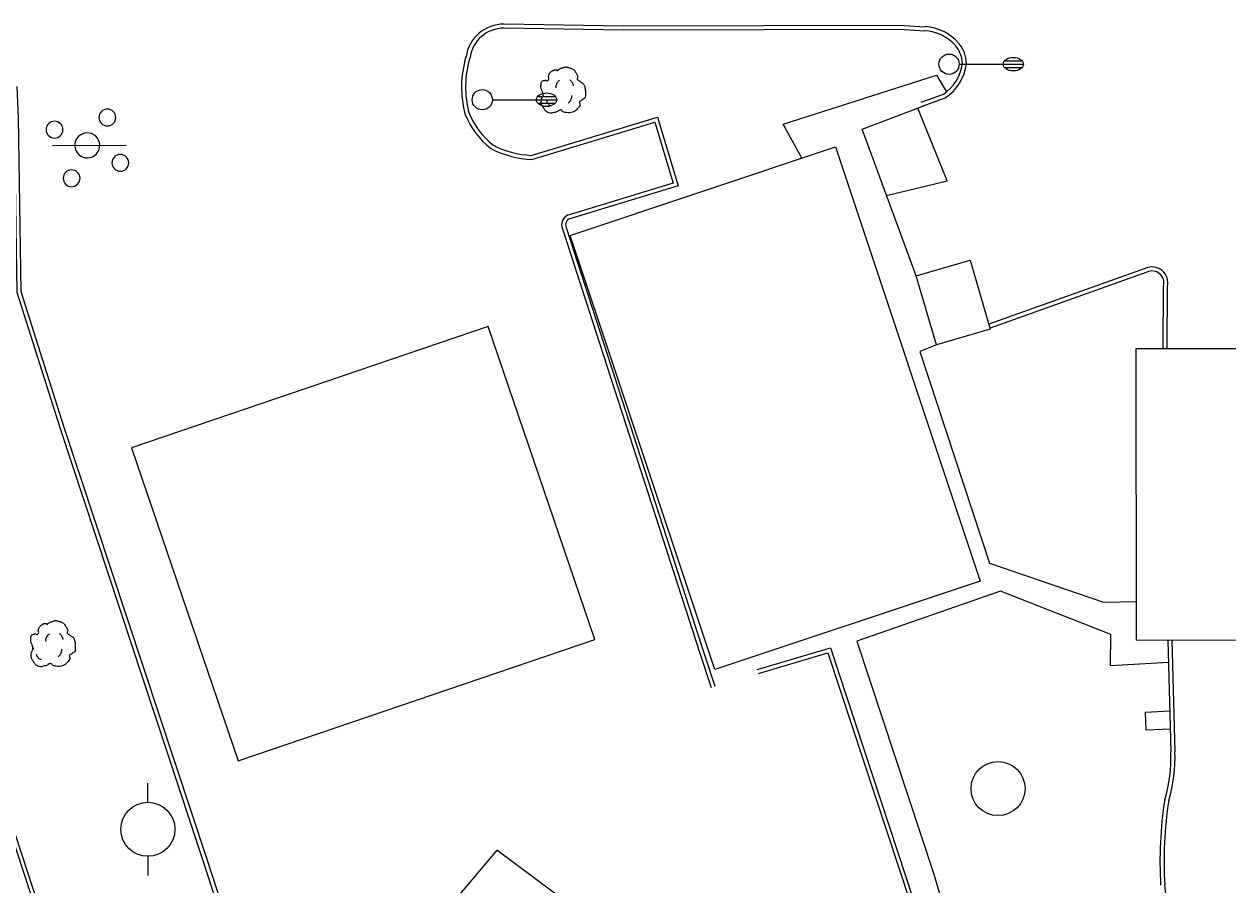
# Model space of a CAD drawing. Extents: x 2145380 to 2157287, y 139568 to 149130.
# Drawn here: x 2147327.9 to 2147505.9, y 143297.9 to 143425.2 of the extents above; entities that cross this region are included whole.
import ezdxf

# ---------------------------------------------------------------- set-up
doc = ezdxf.new("R2010")
doc.units = 0
for name, color, linetype in [('TOPO_Building', 7, 'Continuous'), ('TOPO_Concrete', 7, 'Continuous'), ('TOPO_Curb Back', 7, 'Continuous'), ('TOPO_Fence', 7, 'Continuous'), ('TOPO_Light Pole', 7, 'Continuous'), ('TOPO_Misc', 7, 'Continuous'), ('TOPO_Misc Line', 7, 'Continuous'), ('TOPO_Power Pole', 7, 'Continuous'), ('TOPO_Sidewalk', 7, 'Continuous'), ('TOPO_Sign', 7, 'Continuous'), ('TOPO_Tree', 7, 'Continuous'), ('TOPO_Wall Freestanding', 7, 'Continuous')]:
    doc.layers.add(name, color=color, linetype=linetype)

# ---------------------------------------------------------------- blocks, each defined once
blk = doc.blocks.new('POST')
at = {"layer": 'TOPO_Misc'}
for start, end in [(90, 180), (180, 270), (360, 90), (270, 0)]:
    blk.add_arc((-0.01, 0.03), 3.16, start, end, dxfattribs=at)
blk = doc.blocks.new('LP')
at = {"layer": 'TOPO_Light Pole'}
blk.add_line((3.81, 0), (20.32, 0), dxfattribs=at)
for points in [[(20.32, 0), (27.94, 0)], [(20.32, 0), (23.5, 0)], [(20.83, 1.27), (27.43, 1.27)], [(20.83, 1.27), (23.5, 1.27)], [(23.71, 1.27), (27.43, 1.27)], [(23.71, 0), (27.94, 0)], [(20.83, -1.27), (27.43, -1.27)], [(20.83, -1.27), (23.5, -1.27)], [(23.71, -1.27), (27.43, -1.27)]]:
    blk.add_lwpolyline(points, dxfattribs=at)
blk.add_circle((0, 0), 3.81, dxfattribs=at)
blk.add_ellipse((24.13, 0), major_axis=(3.81, 0), ratio=0.666667, dxfattribs=at)
blk = doc.blocks.new('TREE')
at = {"layer": 'TOPO_Tree'}
for points in [[(-14.07, -0.4), (-14.17, 0.5), (-14.37, 1.38), (-14.6, 2.25), (-14.84, 3.17), (-15.47, 3.96), (-15.66, 4.9), (-15.8, 5.59), (-15.71, 6.31), (-15.66, 7.01), (-15.6, 7.91), (-15.72, 8.8), (-15.13, 9.66), (-14.62, 10.42), (-13.76, 10.49), (-13.02, 10.72), (-12.18, 10.98), (-11.06, 10), (-10.37, 10.72), (-9.4, 11.74), (-10.29, 13.28), (-9.84, 14.42), (-9.56, 15.15), (-9.32, 15.89), (-8.78, 16.54), (-8.18, 17.26), (-7.5, 17.68), (-6.67, 18.13), (-6.14, 18.41), (-5.61, 18.61), (-5.08, 18.66), (-4.55, 18.71), (-4.02, 18.54), (-3.49, 18.13)], [(-3.49, 17.6), (-3.07, 18.27), (-2.58, 18.8), (-1.9, 19.19), (-1.05, 19.68), (-0.19, 19.96), (0.74, 20.24), (1.62, 20.51), (2.51, 20.82), (3.39, 20.77), (4.1, 20.73), (4.8, 20.47), (5.51, 20.24), (6.43, 19.95), (7.32, 19.73), (8.15, 19.19), (9.36, 18.4), (10.02, 17.21), (10.8, 16.01), (11.24, 15.33), (11.58, 14.62), (11.86, 13.89), (12.17, 13.08), (11.37, 12.02), (11.86, 11.25), (12, 11.03), (12.18, 10.86), (12.39, 10.72), (12.91, 10.35), (13.45, 10.02), (13.97, 9.66), (14.7, 9.16), (15.41, 8.68), (16.09, 8.07), (16.7, 7.53), (16.93, 6.73), (17.15, 5.95), (17.59, 4.38), (17.71, 2.77), (17.68, 1.19), (17.65, -0.25), (17.83, -2.22), (16.62, -3.04), (15.47, -3.83), (14.31, -4.58), (13.16, -5.35)], [(-4.21, 5.09), (-4.46, 6.09), (-4.3, 7.21), (-3.84, 8.21), (-3.33, 9.34), (-2.71, 10.27), (-1.64, 10.97)], [(5.89, 11.15), (6.5, 10.68), (6.96, 10.17), (7.36, 9.5), (7.93, 8.56), (8.31, 7.6), (8.46, 6.56)], [(13.16, -5.34), (13.25, -5.81), (13.36, -6.28), (13.45, -6.75), (13.76, -8.52), (12.24, -10.03), (10.8, -11.51), (9.98, -12.34), (9.13, -12.77), (8.15, -13.1), (5.97, -13.83), (3.32, -13.56), (1.27, -13.1), (0.49, -12.92), (-0.06, -11.44), (-0.84, -11.51), (-2.04, -11.61), (-3.28, -12.78), (-4.55, -13.1), (-6.06, -13.47), (-7.77, -14.03), (-9.31, -13.62), (-11.36, -13.09), (-12.84, -11.41), (-14.07, -9.39), (-15.32, -7.35), (-15.61, -5.13), (-15.13, -3.04), (-14.87, -1.89), (-13.91, -0.75), (-13.54, 0.13)], [(-11.38, -4.46), (-11.47, -5.41), (-11.03, -6.32), (-10.09, -7.22), (-9.3, -7.97), (-8.49, -8.26), (-7.7, -8.14)], [(4.79, -6.29), (5.71, -5.66), (6.3, -4.92), (6.81, -3.91), (7.36, -2.81), (7.63, -1.7), (7.54, -0.6)]]:
    blk.add_open_spline(points, degree=3, dxfattribs=at)
blk = doc.blocks.new('POWPOL')
at = {"layer": 'TOPO_Power Pole'}
for p, q in [((0, 10.16), (0, 17.34)), ((0, -10.16), (0, -17.34))]:
    blk.add_line(p, q, dxfattribs=at)
blk.add_circle((0, 0), 10.16, dxfattribs=at)

msp = doc.modelspace()

# ---------------------------------------------------------------- linework, layer by layer
at = {"layer": 'TOPO_Building'}
for points in [[(2147470.71, 143380.09), (2147462.74, 143377.77), (2147459.76, 143388.01), (2147467.74, 143390.33)], [(2147396.47, 143380.5), (2147343.76, 143362.56), (2147359.52, 143316.28), (2147412.23, 143334.22)], [(2147492.22, 143377.18), (2147492.29, 143334.12), (2147511.4, 143334.15), (2147511.33, 143377.21)]]:
    msp.add_lwpolyline(points, close=True, dxfattribs=at)
at = {"layer": 'TOPO_Concrete'}
msp.add_lwpolyline([(2147407.53, 143238.47), (2147436.9, 143273.89), (2147397.78, 143303.06), (2147368.44, 143268.23), (2147407.53, 143238.47)], dxfattribs=at)
at = {"layer": 'TOPO_Curb Back'}
for points in [[(2147457.98, 143425.03), (2147416.46, 143424.91), (2147398.84, 143425.23)], [(2147457.98, 143424.43), (2147416.45, 143424.31), (2147398.83, 143424.63)], [(2147457.96, 143424.43), (2147461.05, 143424.24)], [(2147458, 143425.03), (2147461.09, 143424.84)], [(2147517.02, 143239.1), (2147482.38, 143238.34), (2147439.31, 143237.85), (2147408.44, 143237.55), (2147377.76, 143260.51), (2147364.56, 143270.24), (2147354.31, 143301.63), (2147333.23, 143365.36), (2147326.82, 143385.52), (2147326.46, 143411.36), (2147326.23, 143416.01)], [(2147517, 143239.7), (2147482.37, 143238.94), (2147439.3, 143238.45), (2147408.63, 143238.16), (2147378.12, 143260.99), (2147365.07, 143270.61), (2147354.88, 143301.82), (2147333.8, 143365.55), (2147327.41, 143385.62), (2147327.06, 143411.38), (2147326.83, 143415.99)], [(2147463.74, 143414.83), (2147460.44, 143413.63)], [(2147464.01, 143414.29), (2147460.65, 143413.06)], [(2147402.85, 143405.81), (2147421.52, 143411.46), (2147424.56, 143401.32), (2147408.53, 143396.42)], [(2147402.93, 143405.21), (2147421.12, 143410.71), (2147423.82, 143401.72), (2147408.33, 143396.99)], [(2147293.8, 143402.61), (2147300.88, 143382.17), (2147313.77, 143342.42), (2147328.59, 143297.23), (2147344.02, 143251.18), (2147349.44, 143234.94)], [(2147294.36, 143402.8), (2147301.45, 143382.36), (2147314.34, 143342.61), (2147329.16, 143297.42), (2147344.59, 143251.38), (2147350, 143235.15)], [(2147407.45, 143394.94), (2147427.75, 143332.21), (2147429.43, 143327.11)], [(2147408.01, 143395.15), (2147428.32, 143332.4), (2147430, 143327.3)], [(2147493.62, 143389.09), (2147470.5, 143380.84)], [(2147493.86, 143388.54), (2147470.68, 143380.27)], [(2147496.26, 143377.19), (2147496.31, 143386.5)], [(2147496.86, 143377.19), (2147496.91, 143386.42)], [(2147436.26, 143329.78), (2147447.1, 143333), (2147459.48, 143295.4), (2147463.05, 143284.74), (2147448.49, 143280.74)], [(2147496.98, 143334.12), (2147497.41, 143317.6)], [(2147497.58, 143334.13), (2147498.01, 143317.62)], [(2147436.43, 143329.2), (2147446.71, 143332.26), (2147458.91, 143295.21), (2147462.28, 143285.15), (2147448.29, 143281.31)]]:
    msp.add_lwpolyline(points, dxfattribs=at)
for centre, radius, start, end in [((2147398.79, 143419.58), 5.64, 89.5229, 172.0515), ((2147398.79, 143419.58), 5.04, 89.5548, 172.5572), ((2147460.59, 143417.57), 6.69, 41.3043, 86.0652), ((2147460.59, 143417.57), 7.29, 41.2518, 86.0844), ((2147462.4, 143419.28), 4.2, 1.6121, 40.0142), ((2147462.4, 143419.28), 4.8, 1.0147, 40.0958), ((2147408.19, 143415.9), 15.65, 163.4086, 194.9865), ((2147408.19, 143415.9), 15.05, 163.2328, 194.8379), ((2147460.1, 143420.29), 6.56, 303.6482, 352.1742), ((2147460.1, 143420.29), 7.16, 303.0663, 352.5659), ((2147404.63, 143416.61), 12.49, 202.4108, 231.3134), ((2147404.63, 143416.61), 11.89, 202.5979, 231.0384), ((2147403.55, 143419.63), 14.44, 242.2007, 267.5193), ((2147403.55, 143419.63), 13.84, 242.4379, 267.1006), ((2147408.86, 143395.55), 1.54, 110.1258, 203.3242), ((2147408.86, 143395.55), 0.938, 111.0079, 204.8389), ((2147494.63, 143386.97), 2.35, 346.2873, 115.3378), ((2147494.63, 143386.97), 1.75, 344.1405, 116.2467), ((2147476.4, 143316.68), 21.03, 343.0006, 2.4924), ((2147476.4, 143316.68), 21.63, 343.1158, 2.4783), ((2147555.89, 143301.36), 60.09, 171.2153, 183.3278), ((2147555.89, 143301.36), 59.49, 171.2564, 183.3058), ((2147366.41, 143280.36), 131.28, 4.6386, 7.6888)]:
    msp.add_arc(centre, radius, start, end, dxfattribs=at)
at = {"layer": 'TOPO_Fence'}
msp.add_line((2147464.32, 143402.05), (2147459.99, 143412.81), dxfattribs=at)
at = {"layer": 'TOPO_Misc Line'}
msp.add_lwpolyline([(2147430.01, 143329.77), (2147408.59, 143393.98), (2147447.82, 143407.07), (2147469.24, 143342.87)], close=True, dxfattribs=at)
at = {"layer": 'TOPO_Sidewalk'}
for points in [[(2147442.83, 143405.42), (2147440.09, 143410.42), (2147462.75, 143417.69), (2147464.23, 143415.2)], [(2147462.74, 143377.77), (2147460.29, 143376.82), (2147470.59, 143345.5), (2147487.44, 143339.75), (2147492.28, 143339.84)], [(2147497.07, 143330.83), (2147488.51, 143330.32), (2147488.56, 143334.96), (2147472.24, 143341.37), (2147450.97, 143333.95), (2147462.36, 143299.5), (2147466.16, 143286.57), (2147466.36, 143285.87), (2147462.94, 143285.09)], [(2147497.32, 143320.95), (2147493.77, 143320.79), (2147493.65, 143323.47), (2147497.25, 143323.67)]]:
    msp.add_lwpolyline(points, dxfattribs=at)
msp.add_circle((2147471.86, 143312.17), 3.99, dxfattribs=at)
at = {"layer": 'TOPO_Sign'}
msp.add_lwpolyline([(2147332.08, 143407.27), (2147342.96, 143407.33)], dxfattribs=at)
for start, end in [(47.4196, 227.4196), (227.4196, 47.4196)]:
    msp.add_arc((2147337.21, 143407.29), 1.84, start, end, dxfattribs=at)
at = {"layer": 'TOPO_Wall Freestanding'}
msp.add_line((2147455.39, 143399.88), (2147464.32, 143402.05), dxfattribs=at)
msp.add_lwpolyline([(2147459.75, 143388), (2147451.78, 143409.71), (2147461.15, 143413.25)], dxfattribs=at)

# ---------------------------------------------------------------- block references
at = {"layer": 'TOPO_Light Pole', "xscale": 0.39370000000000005, "yscale": 0.3937000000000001}
for p in [(2147464.62, 143419.29), (2147395.61, 143414.04)]:
    msp.add_blockref('LP', p, dxfattribs=at)
at = {"layer": 'TOPO_Misc', "xscale": 0.39370000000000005, "yscale": 0.3937000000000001}
for p in [(2147340.18, 143411.39), (2147332.36, 143409.6), (2147342.1, 143404.69), (2147334.89, 143402.41)]:
    msp.add_blockref('POST', p, dxfattribs=at)
at = {"layer": 'TOPO_Power Pole', "xscale": 0.39370000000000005, "yscale": 0.3937000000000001}
msp.add_blockref('POWPOL', (2147346.16, 143306.16), dxfattribs=at)
at = {"layer": 'TOPO_Tree', "xscale": 0.19685000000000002, "yscale": 0.19685000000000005}
for p in [(2147407.37, 143414.79), (2147331.95, 143332.92)]:
    msp.add_blockref('TREE', p, dxfattribs=at)

doc.saveas('drawing.dxf')
